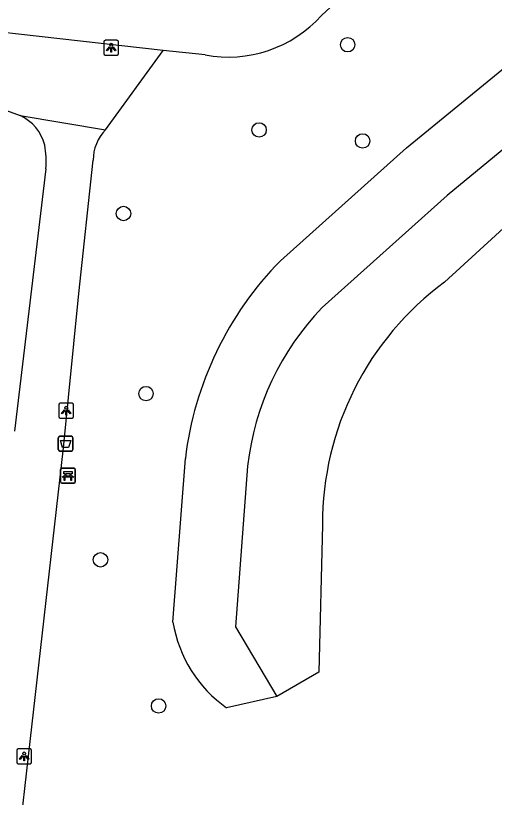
# Model space of a CAD drawing. Extents: x 162026 to 163499, y 387297 to 388169.
# Drawn here: x 162553.3 to 162585.7, y 387698.8 to 387751.7 of the extents above; entities that cross this region are included whole.
import ezdxf

# ---------------------------------------------------------------- set-up
doc = ezdxf.new("R2010")
doc.units = 0
for name, color, linetype in [('IMGEO_Afvalbak', 7, 'Continuous'), ('IMGEO_Bank', 7, 'Continuous'), ('IMGEO_Boom', 7, 'Continuous'), ('IMGEO_Fietspad_open', 7, 'Continuous'), ('IMGEO_Groenvoorziening', 7, 'Continuous'), ('IMGEO_Lichtpunt', 7, 'Continuous'), ('IMGEO_Voetpad_open', 7, 'Continuous')]:
    doc.layers.add(name, color=color, linetype=linetype)

msp = doc.modelspace()

# ---------------------------------------------------------------- linework, layer by layer
at = {"layer": 'IMGEO_Afvalbak'}
for p, q in [((162556.158, 387722.332), (162556.158, 387723.132)), ((162556.158, 387723.132), (162556.158, 387722.332)), ((162556.258, 387723.232), (162557.048, 387723.232)), ((162557.048, 387723.232), (162556.258, 387723.232)), ((162557.148, 387723.132), (162557.148, 387722.332)), ((162557.148, 387722.332), (162557.148, 387723.132)), ((162557.048, 387722.232), (162556.258, 387722.232)), ((162556.258, 387722.232), (162557.048, 387722.232))]:
    msp.add_line(p, q, dxfattribs=at)
msp.add_lwpolyline([(162556.301, 387722.946), (162557.005, 387722.946), (162556.856, 387722.476), (162556.45, 387722.476), (162556.301, 387722.946)], dxfattribs=at)
for centre, start, end in [((162556.258, 387723.132), 90, 180), ((162556.258, 387723.132), 90, 180), ((162557.048, 387723.132), 0, 90), ((162557.048, 387723.132), 360, 90), ((162556.258, 387722.332), 180, 270), ((162556.258, 387722.332), 180, 270), ((162557.048, 387722.332), 270, 0), ((162557.048, 387722.332), 270, 0)]:
    msp.add_arc(centre, 0.1, start, end, dxfattribs=at)
at = {"layer": 'IMGEO_Bank'}
for p, q in [((162556.31, 387720.139), (162556.31, 387720.98)), ((162556.31, 387720.98), (162556.31, 387720.139)), ((162556.385, 387721.064), (162557.226, 387721.064)), ((162557.226, 387721.064), (162556.385, 387721.064)), ((162556.619, 387720.57), (162556.619, 387720.676)), ((162556.663, 387720.676), (162556.663, 387720.57)), ((162556.951, 387720.682), (162556.669, 387720.682)), ((162556.957, 387720.57), (162556.957, 387720.676)), ((162557.001, 387720.676), (162557.001, 387720.57)), ((162557.31, 387720.989), (162557.31, 387720.148)), ((162557.31, 387720.148), (162557.31, 387720.989)), ((162557.007, 387720.462), (162556.614, 387720.462)), ((162556.669, 387720.564), (162556.951, 387720.564)), ((162557.235, 387720.064), (162556.394, 387720.064)), ((162556.394, 387720.064), (162557.235, 387720.064))]:
    msp.add_line(p, q, dxfattribs=at)
for points in [[(162556.613, 387720.682), (162556.527, 387720.682), (162556.527, 387720.843), (162557.09, 387720.843), (162557.09, 387720.682), (162557.007, 387720.682)], [(162556.557, 387720.462), (162556.415, 387720.462), (162556.527, 387720.564), (162556.613, 387720.564)], [(162556.607, 387720.455), (162556.607, 387720.248), (162556.564, 387720.248), (162556.564, 387720.455)], [(162557.007, 387720.564), (162557.09, 387720.564), (162557.202, 387720.462), (162557.063, 387720.462)], [(162557.057, 387720.455), (162557.057, 387720.248), (162557.013, 387720.248), (162557.013, 387720.455)]]:
    msp.add_lwpolyline(points, dxfattribs=at)
for centre, radius, start, end in [((162556.388, 387720.986), 0.0779, 92.4484, 184.2845), ((162556.388, 387720.986), 0.0779, 92.4484, 184.2845), ((162556.612, 387720.675), 0.00671, 2.8957, 87.1043), ((162556.669, 387720.675), 0.00671, 92.8957, 177.1043), ((162556.951, 387720.675), 0.00671, 2.8957, 87.1043), ((162557.008, 387720.675), 0.00671, 92.8957, 177.1043), ((162557.232, 387720.986), 0.0779, 2.4484, 94.2845), ((162557.232, 387720.986), 0.0779, 2.4484, 94.2845), ((162556.388, 387720.142), 0.0779, 182.4484, 274.2845), ((162556.388, 387720.142), 0.0779, 182.4484, 274.2845), ((162556.557, 387720.455), 0.00671, 2.8957, 87.1043), ((162556.614, 387720.455), 0.00671, 92.8957, 177.1043), ((162556.612, 387720.571), 0.00671, 272.8957, 357.1043), ((162556.669, 387720.571), 0.00671, 182.8957, 267.1043), ((162556.951, 387720.571), 0.00671, 272.8957, 357.1043), ((162557.008, 387720.571), 0.00671, 182.8957, 267.1043), ((162557.006, 387720.455), 0.00671, 2.8957, 87.1043), ((162557.063, 387720.455), 0.00671, 92.8957, 177.1043), ((162557.232, 387720.142), 0.0779, 272.4484, 4.2845), ((162557.232, 387720.142), 0.0779, 272.4484, 4.2845)]:
    msp.add_arc(centre, radius, start, end, dxfattribs=at)
at = {"layer": 'IMGEO_Boom'}
for centre in [(162575.758, 387749.742), (162569.759, 387743.972), (162576.771, 387743.223), (162560.572, 387738.31), (162562.098, 387726.118), (162559.016, 387714.869), (162562.953, 387704.977)]:
    msp.add_circle(centre, 0.489, dxfattribs=at)
at = {"layer": 'IMGEO_Fietspad_open'}
for points in [[(162587.527, 387763.896), (162582.276, 387759.38), (162573.976, 387751.709)], [(162563.266, 387749.341), (162542.443, 387751.692), (162497.133, 387756.807)], [(162566.103, 387749.052), (162563.266, 387749.341)]]:
    msp.add_lwpolyline(points, dxfattribs=at)
msp.add_arc((162567.663, 387757.422), 8.514, 259.442, 317.8553, dxfattribs=at)
at = {"layer": 'IMGEO_Groenvoorziening'}
for points in [[(162571.202, 387735.116), (162579.733, 387742.76), (162588.184, 387749.668)], [(162591.223, 387746.698), (162582.497, 387739.53), (162574.038, 387731.951)], [(162591.347, 387741.919), (162582.319, 387733.668)], [(162563.924, 387710.65), (162564.762, 387721.721)], [(162568.982, 387721.215), (162568.162, 387710.329), (162570.968, 387705.609)], [(162574.049, 387717.237), (162573.814, 387707.267), (162570.968, 387705.609)], [(162570.968, 387705.609), (162567.56, 387704.844)]]:
    msp.add_lwpolyline(points, dxfattribs=at)
for centre, radius, start, end in [((162587.611, 387718.981), 23.013, 135.4833, 173.1624), ((162594.396, 387717.293), 20.347, 126.4094, 180.1568), ((162587.254, 387719.168), 18.387, 135.9558, 173.609), ((162572.679, 387712.091), 8.873, 189.3476, 234.766)]:
    msp.add_arc(centre, radius, start, end, dxfattribs=at)
at = {"layer": 'IMGEO_Lichtpunt'}
for p, q in [((162559.244, 387749.942), (162559.244, 387749.135)), ((162559.244, 387749.942), (162559.244, 387749.135)), ((162560.146, 387750.037), (162559.338, 387750.037)), ((162560.146, 387750.037), (162559.338, 387750.037)), ((162560.24, 387749.135), (162560.24, 387749.942)), ((162560.24, 387749.135), (162560.24, 387749.942)), ((162559.338, 387749.041), (162560.146, 387749.041)), ((162559.338, 387749.041), (162560.146, 387749.041)), ((162557.095, 387725.462), (162556.287, 387725.462)), ((162557.095, 387725.462), (162556.287, 387725.462)), ((162556.193, 387725.367), (162556.193, 387724.56)), ((162556.193, 387725.367), (162556.193, 387724.56)), ((162557.189, 387724.56), (162557.189, 387725.367)), ((162557.189, 387724.56), (162557.189, 387725.367)), ((162556.287, 387724.466), (162557.095, 387724.466)), ((162556.287, 387724.466), (162557.095, 387724.466)), ((162553.345, 387701.965), (162553.345, 387701.158)), ((162553.345, 387701.965), (162553.345, 387701.158)), ((162554.247, 387702.06), (162553.439, 387702.06)), ((162554.247, 387702.06), (162553.439, 387702.06)), ((162554.341, 387701.158), (162554.341, 387701.965)), ((162554.341, 387701.158), (162554.341, 387701.965)), ((162553.439, 387701.064), (162554.247, 387701.064)), ((162553.439, 387701.064), (162554.247, 387701.064))]:
    msp.add_line(p, q, dxfattribs=at)
for points in [[(162559.618, 387749.606), (162559.657, 387749.578), (162559.469, 387749.316), (162559.431, 387749.343), (162559.618, 387749.606)], [(162559.72, 387749.558), (162559.767, 387749.558), (162559.767, 387749.236), (162559.72, 387749.236), (162559.72, 387749.558)], [(162559.83, 387749.578), (162559.868, 387749.605), (162560.055, 387749.343), (162560.016, 387749.315), (162559.83, 387749.578)], [(162556.567, 387725.031), (162556.606, 387725.003), (162556.418, 387724.741), (162556.38, 387724.768), (162556.567, 387725.031)], [(162556.669, 387724.983), (162556.716, 387724.983), (162556.716, 387724.661), (162556.669, 387724.661), (162556.669, 387724.983)], [(162556.779, 387725.003), (162556.817, 387725.03), (162557.004, 387724.768), (162556.965, 387724.74), (162556.779, 387725.003)], [(162553.719, 387701.629), (162553.758, 387701.601), (162553.57, 387701.339), (162553.532, 387701.366), (162553.719, 387701.629)], [(162553.931, 387701.601), (162553.969, 387701.628), (162554.156, 387701.366), (162554.117, 387701.338), (162553.931, 387701.601)], [(162553.821, 387701.581), (162553.868, 387701.581), (162553.868, 387701.259), (162553.821, 387701.259), (162553.821, 387701.581)]]:
    msp.add_lwpolyline(points, dxfattribs=at)
for centre in [(162559.743, 387749.74), (162556.692, 387725.165), (162553.844, 387701.763)]:
    msp.add_circle(centre, 0.0994, dxfattribs=at)
for centre, start, end in [((162559.338, 387749.942), 90, 180), ((162559.338, 387749.942), 90, 180), ((162560.146, 387749.942), 0, 90), ((162560.146, 387749.942), 0, 90), ((162559.338, 387749.135), 180, 270), ((162559.338, 387749.135), 180, 270), ((162560.146, 387749.135), 270, 0), ((162560.146, 387749.135), 270, 360), ((162556.287, 387725.367), 90, 180), ((162556.287, 387725.367), 90, 180), ((162557.095, 387725.367), 0, 90), ((162557.095, 387725.367), 0, 90), ((162556.287, 387724.56), 180, 270), ((162556.287, 387724.56), 180, 270), ((162557.095, 387724.56), 270, 0), ((162557.095, 387724.56), 270, 360), ((162553.439, 387701.965), 90, 180), ((162553.439, 387701.965), 90, 180), ((162554.247, 387701.965), 0, 90), ((162554.247, 387701.965), 0, 90), ((162553.439, 387701.158), 180, 270), ((162553.439, 387701.158), 180, 270), ((162554.247, 387701.158), 270, 0), ((162554.247, 387701.158), 270, 360)]:
    msp.add_arc(centre, 0.0946, start, end, dxfattribs=at)
at = {"layer": 'IMGEO_Voetpad_open'}
for points in [[(162559.359, 387743.979), (162563.266, 387749.341)], [(162542, 387748.482), (162544.842, 387748.138), (162553.563, 387744.937)], [(162553.563, 387744.937), (162559.359, 387743.979)], [(162551.916, 387679.487), (162551.943, 387681.719), (162552.93, 387691.041), (162556.5, 387722.445), (162557.548, 387732.888), (162558.519, 387741.927)], [(162555.309, 387741.332), (162553.186, 387723.568)]]:
    msp.add_lwpolyline(points, dxfattribs=at)
for centre, radius, start, end in [((162552.35, 387742.222), 2.974, 14.0912, 65.9207), ((162561.419, 387741.938), 2.9, 135.2661, 180.2097), ((162550.142, 387741.901), 5.198, 353.7192, 11.6019)]:
    msp.add_arc(centre, radius, start, end, dxfattribs=at)

doc.saveas('drawing.dxf')
